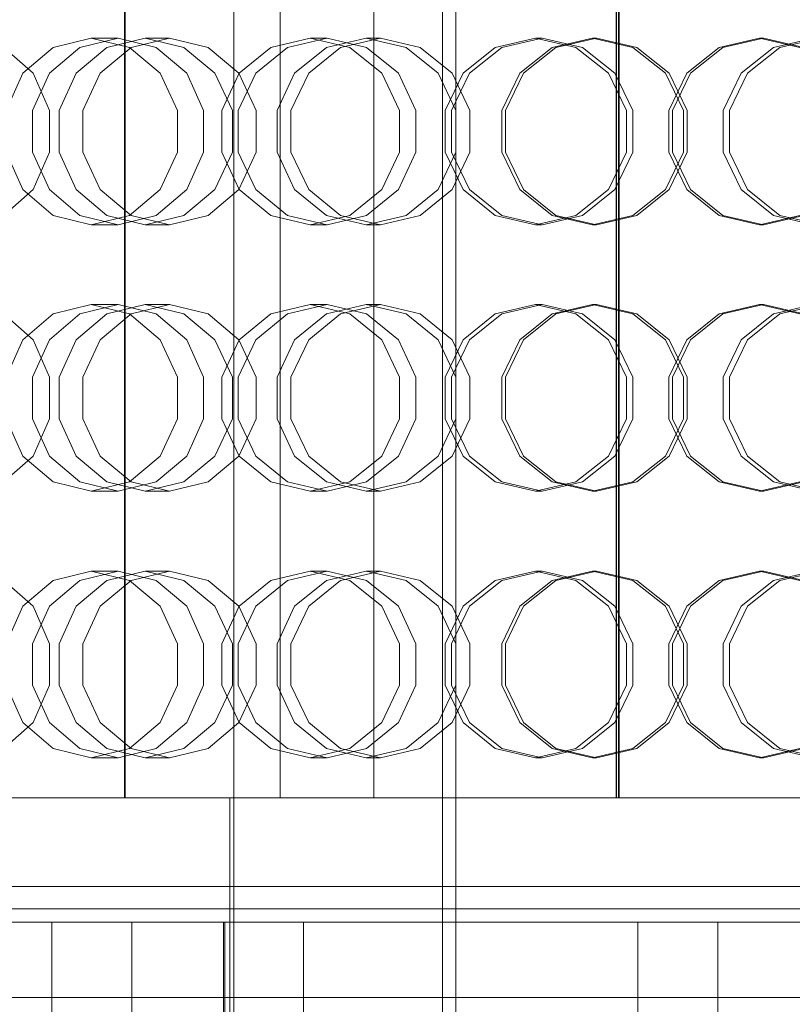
# Model space of a CAD drawing. Header units: millimetres. Extents: x -2233 to 61924, y -68080 to 6847.
# Tile 610 of 656: x 25102 to 25276, y -18206 to -17985. Entities that reach past the tile are written whole.
import ezdxf

# ---------------------------------------------------------------- set-up
doc = ezdxf.new("R2010")
doc.units = ezdxf.units.MM
for name, color, linetype, lineweight in [('superior_briquetadora', 7, 'Continuous', 0), ('superior_C02-briq', 7, 'Continuous', 0), ('superior_C05', 7, 'Continuous', 0)]:
    doc.layers.add(name, color=color, linetype=linetype, lineweight=lineweight)

msp = doc.modelspace()

# ---------------------------------------------------------------- linework, layer by layer
at = {"layer": 'superior_briquetadora'}
for p, q in [((25197.067, -17655), (25197.067, -18305)), ((25200.067, -17655), (25200.067, -18305)), ((25125.468, -18160), (25125.468, -17800)), ((25125.568, -17800), (25125.568, -18160)), ((25160.489, -18160), (25160.489, -17800)), ((25181.587, -18160), (25181.587, -17800)), ((25236.134, -17800), (25236.134, -18160)), ((25236.229, -17800), (25236.229, -18160)), ((25236.703, -18160), (25236.703, -17800)), ((25236.798, -17800), (25236.798, -18160)), ((25098.292, -17991.08), (25104.897, -17996.907)), ((25102.58, -17996.906), (25109.378, -17991.08)), ((25115.408, -17991.08), (25108.528, -17996.907)), ((25109.378, -17991.08), (25117.922, -17989)), ((25121.434, -17991.08), (25114.551, -17996.906)), ((25123.986, -17989), (25115.408, -17991.08)), ((25123.986, -17989), (25117.922, -17989)), ((25117.922, -17989), (25126.538, -17991.08)), ((25119.952, -17996.907), (25126.909, -17991.08)), ((25130.077, -17989), (25121.434, -17991.08)), ((25132.565, -17991.08), (25123.986, -17989)), ((25126.538, -17991.08), (25133.497, -17996.906)), ((25126.909, -17991.08), (25135.583, -17989)), ((25135.583, -17989), (25130.077, -17989)), ((25138.785, -17991.08), (25130.077, -17989)), ((25139.445, -17996.907), (25132.565, -17991.08)), ((25135.583, -17989), (25144.258, -17991.08)), ((25145.813, -17996.906), (25138.785, -17991.08)), ((25144.258, -17991.08), (25151.215, -17996.907)), ((25151.283, -17996.906), (25158.374, -17991.08)), ((25162.153, -17991.08), (25155.011, -17996.907)), ((25158.374, -17991.08), (25167.259, -17989)), ((25171.059, -17989), (25162.153, -17991.08)), ((25170.902, -17991.08), (25163.756, -17996.906)), ((25166.917, -17996.907), (25174.106, -17991.08)), ((25171.059, -17989), (25167.259, -17989)), ((25167.259, -17989), (25176.188, -17991.08)), ((25179.848, -17989), (25170.902, -17991.08)), ((25179.965, -17991.08), (25171.059, -17989)), ((25174.106, -17991.08), (25183.07, -17989)), ((25176.188, -17991.08), (25183.38, -17996.906)), ((25183.07, -17989), (25179.848, -17989)), ((25188.832, -17991.08), (25179.848, -17989)), ((25187.107, -17996.907), (25179.965, -17991.08)), ((25183.07, -17989), (25192.035, -17991.08)), ((25196.063, -17996.906), (25188.832, -17991.08)), ((25192.035, -17991.08), (25199.224, -17996.907)), ((25201.677, -17996.906), (25208.939, -17991.08)), ((25210.402, -17991.08), (25203.12, -17996.907)), ((25208.939, -17991.08), (25218.012, -17989)), ((25219.483, -17989), (25210.402, -17991.08)), ((25221.724, -17991.08), (25214.439, -17996.906)), ((25215.305, -17996.907), (25222.603, -17991.08)), ((25219.483, -17989), (25218.012, -17989)), ((25218.012, -17989), (25227.103, -17991.08)), ((25228.564, -17991.08), (25219.483, -17989)), ((25230.821, -17989), (25221.724, -17991.08)), ((25222.603, -17991.08), (25231.704, -17989)), ((25227.103, -17991.08), (25234.404, -17996.906)), ((25235.847, -17996.907), (25228.564, -17991.08)), ((25231.704, -17989), (25230.821, -17989)), ((25239.927, -17991.08), (25230.821, -17989)), ((25231.704, -17989), (25240.804, -17991.08)), ((25247.236, -17996.906), (25239.927, -17991.08)), ((25240.804, -17991.08), (25248.103, -17996.907)), ((25259.33, -17991.08), (25252.032, -17996.907)), ((25252.899, -17996.906), (25260.208, -17991.08)), ((25268.431, -17989), (25259.33, -17991.08)), ((25260.208, -17991.08), (25269.314, -17989)), ((25264.288, -17996.907), (25271.571, -17991.08)), ((25273.032, -17991.08), (25265.731, -17996.906)), ((25268.431, -17989), (25269.314, -17989)), ((25277.532, -17991.08), (25268.431, -17989)), ((25269.314, -17989), (25278.411, -17991.08)), ((25271.571, -17991.08), (25280.652, -17989)), ((25282.123, -17989), (25273.032, -17991.08)), ((25098.826, -18005.326), (25102.58, -17996.906)), ((25108.528, -17996.907), (25104.71, -18005.327)), ((25104.897, -17996.907), (25108.563, -18005.327)), ((25114.551, -17996.906), (25110.749, -18005.326)), ((25116.091, -18005.327), (25119.952, -17996.907)), ((25133.497, -17996.906), (25137.379, -18005.326)), ((25143.263, -18005.327), (25139.445, -17996.907)), ((25149.732, -18005.326), (25145.813, -17996.906)), ((25147.36, -18005.326), (25151.283, -17996.906)), ((25155.011, -17996.907), (25151.047, -18005.327)), ((25151.215, -17996.907), (25155.075, -18005.327)), ((25163.756, -17996.906), (25159.801, -18005.326)), ((25162.928, -18005.327), (25166.917, -17996.907)), ((25183.38, -17996.906), (25187.384, -18005.326)), ((25191.071, -18005.327), (25187.107, -17996.907)), ((25200.086, -18005.326), (25196.063, -17996.906)), ((25197.651, -18005.326), (25201.677, -17996.906)), ((25203.12, -17996.907), (25199.078, -18005.327)), ((25199.224, -17996.907), (25203.213, -18005.327)), ((25214.439, -17996.906), (25210.398, -18005.326)), ((25211.255, -18005.327), (25215.305, -17996.907)), ((25234.404, -17996.906), (25238.461, -18005.326)), ((25239.888, -18005.327), (25235.847, -17996.907)), ((25251.296, -18005.326), (25247.236, -17996.906)), ((25252.032, -17996.907), (25247.982, -18005.327)), ((25248.103, -17996.907), (25252.153, -18005.327)), ((25248.839, -18005.326), (25252.899, -17996.906)), ((25260.247, -18005.327), (25264.288, -17996.907)), ((25265.731, -17996.906), (25261.674, -18005.326)), ((25104.71, -18005.327), (25104.71, -18014.673)), ((25108.563, -18005.327), (25108.563, -18014.673)), ((25110.749, -18005.326), (25110.749, -18014.674)), ((25116.091, -18014.673), (25116.091, -18005.327)), ((25137.379, -18005.326), (25137.379, -18014.674)), ((25143.263, -18014.673), (25143.263, -18005.327)), ((25147.36, -18014.674), (25147.36, -18005.326)), ((25149.732, -18014.674), (25149.732, -18005.326)), ((25151.047, -18005.327), (25151.047, -18014.673)), ((25155.075, -18005.327), (25155.075, -18014.673)), ((25159.801, -18005.326), (25159.801, -18014.674)), ((25162.928, -18014.673), (25162.928, -18005.327)), ((25187.384, -18005.326), (25187.384, -18014.674)), ((25191.071, -18014.673), (25191.071, -18005.327)), ((25197.651, -18014.674), (25197.651, -18005.326)), ((25199.078, -18005.327), (25199.078, -18014.673)), ((25200.086, -18014.674), (25200.086, -18005.326)), ((25203.213, -18005.327), (25203.213, -18014.673)), ((25210.398, -18005.326), (25210.398, -18014.674)), ((25211.255, -18014.673), (25211.255, -18005.327)), ((25238.461, -18005.326), (25238.461, -18014.674)), ((25239.888, -18014.673), (25239.888, -18005.327)), ((25247.982, -18005.327), (25247.982, -18014.673)), ((25248.839, -18014.674), (25248.839, -18005.326)), ((25251.296, -18014.674), (25251.296, -18005.326)), ((25252.153, -18005.327), (25252.153, -18014.673)), ((25260.247, -18014.673), (25260.247, -18005.327)), ((25261.674, -18005.326), (25261.674, -18014.674)), ((25102.58, -18023.094), (25098.826, -18014.674)), ((25104.71, -18014.673), (25108.528, -18023.093)), ((25108.563, -18014.673), (25104.897, -18023.093)), ((25110.749, -18014.674), (25114.551, -18023.094)), ((25119.952, -18023.093), (25116.091, -18014.673)), ((25137.379, -18014.674), (25133.497, -18023.094)), ((25139.445, -18023.093), (25143.263, -18014.673)), ((25145.813, -18023.094), (25149.732, -18014.674)), ((25151.283, -18023.094), (25147.36, -18014.674)), ((25151.047, -18014.673), (25155.011, -18023.093)), ((25155.075, -18014.673), (25151.215, -18023.093)), ((25159.801, -18014.674), (25163.756, -18023.094)), ((25166.917, -18023.093), (25162.928, -18014.673)), ((25187.384, -18014.674), (25183.38, -18023.094)), ((25187.107, -18023.093), (25191.071, -18014.673)), ((25196.063, -18023.094), (25200.086, -18014.674)), ((25201.677, -18023.094), (25197.651, -18014.674)), ((25199.078, -18014.673), (25203.12, -18023.093)), ((25203.213, -18014.673), (25199.224, -18023.093)), ((25210.398, -18014.674), (25214.439, -18023.094)), ((25215.305, -18023.093), (25211.255, -18014.673)), ((25238.461, -18014.674), (25234.404, -18023.094)), ((25235.847, -18023.093), (25239.888, -18014.673)), ((25247.236, -18023.094), (25251.296, -18014.674)), ((25247.982, -18014.673), (25252.032, -18023.093)), ((25252.153, -18014.673), (25248.103, -18023.093)), ((25252.899, -18023.094), (25248.839, -18014.674)), ((25264.288, -18023.093), (25260.247, -18014.673)), ((25261.674, -18014.674), (25265.731, -18023.094)), ((25104.897, -18023.093), (25098.292, -18028.92)), ((25109.378, -18028.92), (25102.58, -18023.094)), ((25108.528, -18023.093), (25115.408, -18028.92)), ((25114.551, -18023.094), (25121.434, -18028.92)), ((25126.909, -18028.92), (25119.952, -18023.093)), ((25133.497, -18023.094), (25126.538, -18028.92)), ((25132.565, -18028.92), (25139.445, -18023.093)), ((25138.785, -18028.92), (25145.813, -18023.094)), ((25151.215, -18023.093), (25144.258, -18028.92)), ((25158.374, -18028.92), (25151.283, -18023.094)), ((25155.011, -18023.093), (25162.153, -18028.92)), ((25163.756, -18023.094), (25170.902, -18028.92)), ((25174.106, -18028.92), (25166.917, -18023.093)), ((25183.38, -18023.094), (25176.188, -18028.92)), ((25179.965, -18028.92), (25187.107, -18023.093)), ((25188.832, -18028.92), (25196.063, -18023.094)), ((25199.224, -18023.093), (25192.035, -18028.92)), ((25208.939, -18028.92), (25201.677, -18023.094)), ((25203.12, -18023.093), (25210.402, -18028.92)), ((25214.439, -18023.094), (25221.725, -18028.92)), ((25222.603, -18028.92), (25215.305, -18023.093)), ((25234.404, -18023.094), (25227.103, -18028.92)), ((25228.564, -18028.92), (25235.847, -18023.093)), ((25239.927, -18028.92), (25247.236, -18023.094)), ((25248.103, -18023.093), (25240.804, -18028.92)), ((25252.032, -18023.093), (25259.33, -18028.92)), ((25260.208, -18028.92), (25252.899, -18023.094)), ((25271.571, -18028.92), (25264.288, -18023.093)), ((25265.731, -18023.094), (25273.032, -18028.92)), ((25117.922, -18031), (25109.378, -18028.92)), ((25115.408, -18028.92), (25123.986, -18031)), ((25126.538, -18028.92), (25117.922, -18031)), ((25123.986, -18031), (25117.922, -18031)), ((25121.434, -18028.92), (25130.077, -18031)), ((25123.986, -18031), (25132.565, -18028.92)), ((25135.583, -18031), (25126.909, -18028.92)), ((25130.077, -18031), (25138.785, -18028.92)), ((25135.583, -18031), (25130.077, -18031)), ((25144.258, -18028.92), (25135.583, -18031)), ((25167.259, -18031), (25158.374, -18028.92)), ((25162.153, -18028.92), (25171.059, -18031)), ((25176.188, -18028.92), (25167.259, -18031)), ((25171.059, -18031), (25167.259, -18031)), ((25170.902, -18028.92), (25179.848, -18031)), ((25171.059, -18031), (25179.965, -18028.92)), ((25183.07, -18031), (25174.106, -18028.92)), ((25179.848, -18031), (25188.832, -18028.92)), ((25183.07, -18031), (25179.848, -18031)), ((25192.035, -18028.92), (25183.07, -18031)), ((25218.012, -18031), (25208.939, -18028.92)), ((25210.402, -18028.92), (25219.483, -18031)), ((25227.103, -18028.92), (25218.012, -18031)), ((25219.483, -18031), (25218.012, -18031)), ((25219.483, -18031), (25228.564, -18028.92)), ((25221.725, -18028.92), (25230.821, -18031)), ((25231.704, -18031), (25222.603, -18028.92)), ((25230.821, -18031), (25239.927, -18028.92)), ((25231.704, -18031), (25230.821, -18031)), ((25240.804, -18028.92), (25231.704, -18031)), ((25259.33, -18028.92), (25268.431, -18031)), ((25269.314, -18031), (25260.208, -18028.92)), ((25268.431, -18031), (25277.532, -18028.92)), ((25268.431, -18031), (25269.314, -18031)), ((25278.41, -18028.92), (25269.314, -18031)), ((25280.652, -18031), (25271.571, -18028.92)), ((25273.032, -18028.92), (25282.123, -18031)), ((25109.378, -18051.08), (25117.922, -18049)), ((25123.986, -18049), (25115.408, -18051.08)), ((25123.986, -18049), (25117.922, -18049)), ((25117.922, -18049), (25126.538, -18051.08)), ((25130.077, -18049), (25121.434, -18051.08)), ((25132.565, -18051.08), (25123.986, -18049)), ((25126.909, -18051.08), (25135.583, -18049)), ((25135.583, -18049), (25130.077, -18049)), ((25138.785, -18051.08), (25130.077, -18049)), ((25135.583, -18049), (25144.258, -18051.08)), ((25158.374, -18051.08), (25167.259, -18049)), ((25171.059, -18049), (25162.153, -18051.08)), ((25171.059, -18049), (25167.259, -18049)), ((25167.259, -18049), (25176.188, -18051.08)), ((25179.848, -18049), (25170.902, -18051.08)), ((25179.965, -18051.08), (25171.059, -18049)), ((25174.106, -18051.08), (25183.07, -18049)), ((25183.07, -18049), (25179.848, -18049)), ((25188.832, -18051.08), (25179.848, -18049)), ((25183.07, -18049), (25192.035, -18051.08)), ((25208.939, -18051.08), (25218.012, -18049)), ((25219.483, -18049), (25210.402, -18051.08)), ((25219.483, -18049), (25218.012, -18049)), ((25218.012, -18049), (25227.103, -18051.08)), ((25228.564, -18051.08), (25219.483, -18049)), ((25230.821, -18049), (25221.724, -18051.08)), ((25222.603, -18051.08), (25231.704, -18049)), ((25231.704, -18049), (25230.821, -18049)), ((25239.927, -18051.08), (25230.821, -18049)), ((25231.704, -18049), (25240.804, -18051.08)), ((25268.431, -18049), (25259.33, -18051.08)), ((25260.208, -18051.08), (25269.314, -18049)), ((25268.431, -18049), (25269.314, -18049)), ((25277.532, -18051.08), (25268.431, -18049)), ((25269.314, -18049), (25278.411, -18051.08)), ((25271.571, -18051.08), (25280.652, -18049)), ((25282.123, -18049), (25273.032, -18051.08)), ((25098.292, -18051.08), (25104.897, -18056.907)), ((25102.58, -18056.906), (25109.378, -18051.08)), ((25115.408, -18051.08), (25108.528, -18056.907)), ((25121.434, -18051.08), (25114.551, -18056.906)), ((25119.952, -18056.907), (25126.909, -18051.08)), ((25126.538, -18051.08), (25133.497, -18056.906)), ((25139.445, -18056.907), (25132.565, -18051.08)), ((25145.813, -18056.906), (25138.785, -18051.08)), ((25144.258, -18051.08), (25151.215, -18056.907)), ((25151.283, -18056.906), (25158.374, -18051.08)), ((25162.153, -18051.08), (25155.011, -18056.907)), ((25170.902, -18051.08), (25163.756, -18056.906)), ((25166.917, -18056.907), (25174.106, -18051.08)), ((25176.188, -18051.08), (25183.38, -18056.906)), ((25187.107, -18056.907), (25179.965, -18051.08)), ((25196.063, -18056.906), (25188.832, -18051.08)), ((25192.035, -18051.08), (25199.224, -18056.907)), ((25201.677, -18056.906), (25208.939, -18051.08)), ((25210.402, -18051.08), (25203.12, -18056.907)), ((25221.724, -18051.08), (25214.439, -18056.906)), ((25215.305, -18056.907), (25222.603, -18051.08)), ((25227.103, -18051.08), (25234.404, -18056.906)), ((25235.847, -18056.907), (25228.564, -18051.08)), ((25247.236, -18056.906), (25239.927, -18051.08)), ((25240.804, -18051.08), (25248.103, -18056.907)), ((25259.33, -18051.08), (25252.032, -18056.907)), ((25252.899, -18056.906), (25260.208, -18051.08)), ((25264.288, -18056.907), (25271.571, -18051.08)), ((25273.032, -18051.08), (25265.731, -18056.906)), ((25098.826, -18065.326), (25102.58, -18056.906)), ((25108.528, -18056.907), (25104.71, -18065.327)), ((25104.897, -18056.907), (25108.563, -18065.327)), ((25114.551, -18056.906), (25110.749, -18065.326)), ((25116.091, -18065.327), (25119.952, -18056.907)), ((25133.497, -18056.906), (25137.379, -18065.326)), ((25143.263, -18065.327), (25139.445, -18056.907)), ((25149.732, -18065.326), (25145.813, -18056.906)), ((25147.36, -18065.326), (25151.283, -18056.906)), ((25155.011, -18056.907), (25151.047, -18065.327)), ((25151.215, -18056.907), (25155.075, -18065.327)), ((25163.756, -18056.906), (25159.801, -18065.326)), ((25162.928, -18065.327), (25166.917, -18056.907)), ((25183.38, -18056.906), (25187.384, -18065.326)), ((25191.071, -18065.327), (25187.107, -18056.907)), ((25200.086, -18065.326), (25196.063, -18056.906)), ((25197.651, -18065.326), (25201.677, -18056.906)), ((25203.12, -18056.907), (25199.078, -18065.327)), ((25199.224, -18056.907), (25203.213, -18065.327)), ((25214.439, -18056.906), (25210.398, -18065.326)), ((25211.255, -18065.327), (25215.305, -18056.907)), ((25234.404, -18056.906), (25238.461, -18065.326)), ((25239.888, -18065.327), (25235.847, -18056.907)), ((25251.296, -18065.326), (25247.236, -18056.906)), ((25252.032, -18056.907), (25247.982, -18065.327)), ((25248.103, -18056.907), (25252.153, -18065.327)), ((25248.839, -18065.326), (25252.899, -18056.906)), ((25260.247, -18065.327), (25264.288, -18056.907)), ((25265.731, -18056.906), (25261.674, -18065.326)), ((25104.71, -18065.327), (25104.71, -18074.673)), ((25108.563, -18065.327), (25108.563, -18074.673)), ((25110.749, -18065.326), (25110.749, -18074.674)), ((25116.091, -18074.673), (25116.091, -18065.327)), ((25137.379, -18065.326), (25137.379, -18074.674)), ((25143.263, -18074.673), (25143.263, -18065.327)), ((25147.36, -18074.674), (25147.36, -18065.326)), ((25149.732, -18074.674), (25149.732, -18065.326)), ((25151.047, -18065.327), (25151.047, -18074.673)), ((25155.075, -18065.327), (25155.075, -18074.673)), ((25159.801, -18065.326), (25159.801, -18074.674)), ((25162.928, -18074.673), (25162.928, -18065.327)), ((25187.384, -18065.326), (25187.384, -18074.674)), ((25191.071, -18074.673), (25191.071, -18065.327)), ((25197.651, -18074.674), (25197.651, -18065.326)), ((25199.078, -18065.327), (25199.078, -18074.673)), ((25200.086, -18074.674), (25200.086, -18065.326)), ((25203.213, -18065.327), (25203.213, -18074.673)), ((25210.398, -18065.326), (25210.398, -18074.674)), ((25211.255, -18074.673), (25211.255, -18065.327)), ((25238.461, -18065.326), (25238.461, -18074.674)), ((25239.888, -18074.673), (25239.888, -18065.327)), ((25247.982, -18065.327), (25247.982, -18074.673)), ((25248.839, -18074.674), (25248.839, -18065.326)), ((25251.296, -18074.674), (25251.296, -18065.326)), ((25252.153, -18065.327), (25252.153, -18074.673)), ((25260.247, -18074.673), (25260.247, -18065.327)), ((25261.674, -18065.326), (25261.674, -18074.674)), ((25102.58, -18083.094), (25098.826, -18074.674)), ((25104.71, -18074.673), (25108.528, -18083.093)), ((25108.563, -18074.673), (25104.897, -18083.093)), ((25110.749, -18074.674), (25114.551, -18083.094)), ((25119.952, -18083.093), (25116.091, -18074.673)), ((25137.379, -18074.674), (25133.497, -18083.094)), ((25139.445, -18083.093), (25143.263, -18074.673)), ((25145.813, -18083.094), (25149.732, -18074.674)), ((25151.283, -18083.094), (25147.36, -18074.674)), ((25151.047, -18074.673), (25155.011, -18083.093)), ((25155.075, -18074.673), (25151.215, -18083.093)), ((25159.801, -18074.674), (25163.756, -18083.094)), ((25166.917, -18083.093), (25162.928, -18074.673)), ((25187.384, -18074.674), (25183.38, -18083.094)), ((25187.107, -18083.093), (25191.071, -18074.673)), ((25196.063, -18083.094), (25200.086, -18074.674)), ((25201.677, -18083.094), (25197.651, -18074.674)), ((25199.078, -18074.673), (25203.12, -18083.093)), ((25203.213, -18074.673), (25199.224, -18083.093)), ((25210.398, -18074.674), (25214.439, -18083.094)), ((25215.305, -18083.093), (25211.255, -18074.673)), ((25238.461, -18074.674), (25234.404, -18083.094)), ((25235.847, -18083.093), (25239.888, -18074.673)), ((25247.236, -18083.094), (25251.296, -18074.674)), ((25247.982, -18074.673), (25252.032, -18083.093)), ((25252.153, -18074.673), (25248.103, -18083.093)), ((25252.899, -18083.094), (25248.839, -18074.674)), ((25264.288, -18083.093), (25260.247, -18074.673)), ((25261.674, -18074.674), (25265.731, -18083.094)), ((25104.897, -18083.093), (25098.292, -18088.92)), ((25109.378, -18088.92), (25102.58, -18083.094)), ((25108.528, -18083.093), (25115.408, -18088.92)), ((25114.551, -18083.094), (25121.434, -18088.92)), ((25126.909, -18088.92), (25119.952, -18083.093)), ((25133.497, -18083.094), (25126.538, -18088.92)), ((25132.565, -18088.92), (25139.445, -18083.093)), ((25138.785, -18088.92), (25145.813, -18083.094)), ((25151.215, -18083.093), (25144.258, -18088.92)), ((25158.374, -18088.92), (25151.283, -18083.094)), ((25155.011, -18083.093), (25162.153, -18088.92)), ((25163.756, -18083.094), (25170.902, -18088.92)), ((25174.106, -18088.92), (25166.917, -18083.093)), ((25183.38, -18083.094), (25176.188, -18088.92)), ((25179.965, -18088.92), (25187.107, -18083.093)), ((25188.832, -18088.92), (25196.063, -18083.094)), ((25199.224, -18083.093), (25192.035, -18088.92)), ((25208.939, -18088.92), (25201.677, -18083.094)), ((25203.12, -18083.093), (25210.402, -18088.92)), ((25214.439, -18083.094), (25221.725, -18088.92)), ((25222.603, -18088.92), (25215.305, -18083.093)), ((25234.404, -18083.094), (25227.103, -18088.92)), ((25228.564, -18088.92), (25235.847, -18083.093)), ((25239.927, -18088.92), (25247.236, -18083.094)), ((25248.103, -18083.093), (25240.804, -18088.92)), ((25252.032, -18083.093), (25259.33, -18088.92)), ((25260.208, -18088.92), (25252.899, -18083.094)), ((25271.571, -18088.92), (25264.288, -18083.093)), ((25265.731, -18083.094), (25273.032, -18088.92)), ((25117.922, -18091), (25109.378, -18088.92)), ((25115.408, -18088.92), (25123.986, -18091)), ((25126.538, -18088.92), (25117.922, -18091)), ((25121.434, -18088.92), (25130.077, -18091)), ((25123.986, -18091), (25132.565, -18088.92)), ((25135.583, -18091), (25126.909, -18088.92)), ((25130.077, -18091), (25138.785, -18088.92)), ((25144.258, -18088.92), (25135.583, -18091)), ((25167.259, -18091), (25158.374, -18088.92)), ((25162.153, -18088.92), (25171.059, -18091)), ((25176.188, -18088.92), (25167.259, -18091)), ((25170.902, -18088.92), (25179.848, -18091)), ((25171.059, -18091), (25179.965, -18088.92)), ((25183.07, -18091), (25174.106, -18088.92)), ((25179.848, -18091), (25188.832, -18088.92)), ((25192.035, -18088.92), (25183.07, -18091)), ((25218.012, -18091), (25208.939, -18088.92)), ((25210.402, -18088.92), (25219.483, -18091)), ((25227.103, -18088.92), (25218.012, -18091)), ((25219.483, -18091), (25228.564, -18088.92)), ((25221.725, -18088.92), (25230.821, -18091)), ((25231.704, -18091), (25222.603, -18088.92)), ((25230.821, -18091), (25239.927, -18088.92)), ((25240.804, -18088.92), (25231.704, -18091)), ((25259.33, -18088.92), (25268.431, -18091)), ((25269.314, -18091), (25260.208, -18088.92)), ((25268.431, -18091), (25277.532, -18088.92)), ((25278.41, -18088.92), (25269.314, -18091)), ((25280.652, -18091), (25271.571, -18088.92)), ((25273.032, -18088.92), (25282.123, -18091)), ((25123.986, -18091), (25117.922, -18091)), ((25135.583, -18091), (25130.077, -18091)), ((25171.059, -18091), (25167.259, -18091)), ((25183.07, -18091), (25179.848, -18091)), ((25219.483, -18091), (25218.012, -18091)), ((25231.704, -18091), (25230.821, -18091)), ((25268.431, -18091), (25269.314, -18091)), ((25109.378, -18111.08), (25117.922, -18109)), ((25123.986, -18109), (25115.408, -18111.08)), ((25123.986, -18109), (25117.922, -18109)), ((25117.922, -18109), (25126.538, -18111.08)), ((25130.077, -18109), (25121.434, -18111.08)), ((25132.565, -18111.08), (25123.986, -18109)), ((25126.909, -18111.08), (25135.583, -18109)), ((25135.583, -18109), (25130.077, -18109)), ((25138.785, -18111.08), (25130.077, -18109)), ((25135.583, -18109), (25144.258, -18111.08)), ((25158.374, -18111.08), (25167.259, -18109)), ((25171.059, -18109), (25162.153, -18111.08)), ((25171.059, -18109), (25167.259, -18109)), ((25167.259, -18109), (25176.188, -18111.08)), ((25179.848, -18109), (25170.902, -18111.08)), ((25179.965, -18111.08), (25171.059, -18109)), ((25174.106, -18111.08), (25183.07, -18109)), ((25183.07, -18109), (25179.848, -18109)), ((25188.832, -18111.08), (25179.848, -18109)), ((25183.07, -18109), (25192.035, -18111.08)), ((25208.939, -18111.08), (25218.012, -18109)), ((25219.483, -18109), (25210.402, -18111.08)), ((25219.483, -18109), (25218.012, -18109)), ((25218.012, -18109), (25227.103, -18111.08)), ((25228.564, -18111.08), (25219.483, -18109)), ((25230.821, -18109), (25221.724, -18111.08)), ((25222.603, -18111.08), (25231.704, -18109)), ((25231.704, -18109), (25230.821, -18109)), ((25239.927, -18111.08), (25230.821, -18109)), ((25231.704, -18109), (25240.804, -18111.08)), ((25268.431, -18109), (25259.33, -18111.08)), ((25260.208, -18111.08), (25269.314, -18109)), ((25268.431, -18109), (25269.314, -18109)), ((25277.532, -18111.08), (25268.431, -18109)), ((25269.314, -18109), (25278.411, -18111.08)), ((25271.571, -18111.08), (25280.652, -18109)), ((25282.123, -18109), (25273.032, -18111.08)), ((25098.292, -18111.08), (25104.897, -18116.907)), ((25102.58, -18116.906), (25109.378, -18111.08)), ((25115.408, -18111.08), (25108.528, -18116.907)), ((25121.434, -18111.08), (25114.551, -18116.906)), ((25119.952, -18116.907), (25126.909, -18111.08)), ((25126.538, -18111.08), (25133.497, -18116.906)), ((25139.445, -18116.907), (25132.565, -18111.08)), ((25145.813, -18116.906), (25138.785, -18111.08)), ((25144.258, -18111.08), (25151.215, -18116.907)), ((25151.283, -18116.906), (25158.374, -18111.08)), ((25162.153, -18111.08), (25155.011, -18116.907)), ((25170.902, -18111.08), (25163.756, -18116.906)), ((25166.917, -18116.907), (25174.106, -18111.08)), ((25176.188, -18111.08), (25183.38, -18116.906)), ((25187.107, -18116.907), (25179.965, -18111.08)), ((25196.063, -18116.906), (25188.832, -18111.08)), ((25192.035, -18111.08), (25199.224, -18116.907)), ((25201.677, -18116.906), (25208.939, -18111.08)), ((25210.402, -18111.08), (25203.12, -18116.907)), ((25221.724, -18111.08), (25214.439, -18116.906)), ((25215.305, -18116.907), (25222.603, -18111.08)), ((25227.103, -18111.08), (25234.404, -18116.906)), ((25235.847, -18116.907), (25228.564, -18111.08)), ((25247.236, -18116.906), (25239.927, -18111.08)), ((25240.804, -18111.08), (25248.103, -18116.907)), ((25259.33, -18111.08), (25252.032, -18116.907)), ((25252.899, -18116.906), (25260.208, -18111.08)), ((25264.288, -18116.907), (25271.571, -18111.08)), ((25273.032, -18111.08), (25265.731, -18116.906)), ((25098.826, -18125.326), (25102.58, -18116.906)), ((25108.528, -18116.907), (25104.71, -18125.327)), ((25104.897, -18116.907), (25108.563, -18125.327)), ((25114.551, -18116.906), (25110.749, -18125.326)), ((25116.091, -18125.327), (25119.952, -18116.907)), ((25133.497, -18116.906), (25137.379, -18125.326)), ((25143.263, -18125.327), (25139.445, -18116.907)), ((25149.732, -18125.326), (25145.813, -18116.906)), ((25147.36, -18125.326), (25151.283, -18116.906)), ((25155.011, -18116.907), (25151.047, -18125.327)), ((25151.215, -18116.907), (25155.075, -18125.327)), ((25163.756, -18116.906), (25159.801, -18125.326)), ((25162.928, -18125.327), (25166.917, -18116.907)), ((25183.38, -18116.906), (25187.384, -18125.326)), ((25191.071, -18125.327), (25187.107, -18116.907)), ((25200.086, -18125.326), (25196.063, -18116.906)), ((25197.651, -18125.326), (25201.677, -18116.906)), ((25203.12, -18116.907), (25199.078, -18125.327)), ((25199.224, -18116.907), (25203.213, -18125.327)), ((25214.439, -18116.906), (25210.398, -18125.326)), ((25211.255, -18125.327), (25215.305, -18116.907)), ((25234.404, -18116.906), (25238.461, -18125.326)), ((25239.888, -18125.327), (25235.847, -18116.907)), ((25251.296, -18125.326), (25247.236, -18116.906)), ((25252.032, -18116.907), (25247.982, -18125.327)), ((25248.103, -18116.907), (25252.153, -18125.327)), ((25248.839, -18125.326), (25252.899, -18116.906)), ((25260.247, -18125.327), (25264.288, -18116.907)), ((25265.731, -18116.906), (25261.674, -18125.326)), ((25104.71, -18125.327), (25104.71, -18134.673)), ((25108.563, -18125.327), (25108.563, -18134.673)), ((25110.749, -18125.326), (25110.749, -18134.674)), ((25116.091, -18134.673), (25116.091, -18125.327)), ((25137.379, -18125.326), (25137.379, -18134.674)), ((25143.263, -18134.673), (25143.263, -18125.327)), ((25147.36, -18134.674), (25147.36, -18125.326)), ((25149.732, -18134.674), (25149.732, -18125.326)), ((25151.047, -18125.327), (25151.047, -18134.673)), ((25155.075, -18125.327), (25155.075, -18134.673)), ((25159.801, -18125.326), (25159.801, -18134.674)), ((25162.928, -18134.673), (25162.928, -18125.327)), ((25187.384, -18125.326), (25187.384, -18134.674)), ((25191.071, -18134.673), (25191.071, -18125.327)), ((25197.651, -18134.674), (25197.651, -18125.326)), ((25199.078, -18125.327), (25199.078, -18134.673)), ((25200.086, -18134.674), (25200.086, -18125.326)), ((25203.213, -18125.327), (25203.213, -18134.673)), ((25210.398, -18125.326), (25210.398, -18134.674)), ((25211.255, -18134.673), (25211.255, -18125.327)), ((25238.461, -18125.326), (25238.461, -18134.674)), ((25239.888, -18134.673), (25239.888, -18125.327)), ((25247.982, -18125.327), (25247.982, -18134.673)), ((25248.839, -18134.674), (25248.839, -18125.326)), ((25251.296, -18134.674), (25251.296, -18125.326)), ((25252.153, -18125.327), (25252.153, -18134.673)), ((25260.247, -18134.673), (25260.247, -18125.327)), ((25261.674, -18125.326), (25261.674, -18134.674)), ((25102.58, -18143.094), (25098.826, -18134.674)), ((25104.71, -18134.673), (25108.528, -18143.093)), ((25108.563, -18134.673), (25104.897, -18143.093)), ((25110.749, -18134.674), (25114.551, -18143.094)), ((25119.952, -18143.093), (25116.091, -18134.673)), ((25137.379, -18134.674), (25133.497, -18143.094)), ((25139.445, -18143.093), (25143.263, -18134.673)), ((25145.813, -18143.094), (25149.732, -18134.674)), ((25151.283, -18143.094), (25147.36, -18134.674)), ((25151.047, -18134.673), (25155.011, -18143.093)), ((25155.075, -18134.673), (25151.215, -18143.093)), ((25159.801, -18134.674), (25163.756, -18143.094)), ((25166.917, -18143.093), (25162.928, -18134.673)), ((25187.384, -18134.674), (25183.38, -18143.094)), ((25187.107, -18143.093), (25191.071, -18134.673)), ((25196.063, -18143.094), (25200.086, -18134.674)), ((25201.677, -18143.094), (25197.651, -18134.674)), ((25199.078, -18134.673), (25203.12, -18143.093)), ((25203.213, -18134.673), (25199.224, -18143.093)), ((25210.398, -18134.674), (25214.439, -18143.094)), ((25215.305, -18143.093), (25211.255, -18134.673)), ((25238.461, -18134.674), (25234.404, -18143.094)), ((25235.847, -18143.093), (25239.888, -18134.673)), ((25247.236, -18143.094), (25251.296, -18134.674)), ((25247.982, -18134.673), (25252.032, -18143.093)), ((25252.153, -18134.673), (25248.103, -18143.093)), ((25252.899, -18143.094), (25248.839, -18134.674)), ((25264.288, -18143.093), (25260.247, -18134.673)), ((25261.674, -18134.674), (25265.731, -18143.094)), ((25104.897, -18143.093), (25098.292, -18148.92)), ((25109.378, -18148.92), (25102.58, -18143.094)), ((25108.528, -18143.093), (25115.408, -18148.92)), ((25114.551, -18143.094), (25121.434, -18148.92)), ((25126.909, -18148.92), (25119.952, -18143.093)), ((25133.497, -18143.094), (25126.538, -18148.92)), ((25132.565, -18148.92), (25139.445, -18143.093)), ((25138.785, -18148.92), (25145.813, -18143.094)), ((25151.215, -18143.093), (25144.258, -18148.92)), ((25158.374, -18148.92), (25151.283, -18143.094)), ((25155.011, -18143.093), (25162.153, -18148.92)), ((25163.756, -18143.094), (25170.902, -18148.92)), ((25174.106, -18148.92), (25166.917, -18143.093)), ((25183.38, -18143.094), (25176.188, -18148.92)), ((25179.965, -18148.92), (25187.107, -18143.093)), ((25188.832, -18148.92), (25196.063, -18143.094)), ((25199.224, -18143.093), (25192.035, -18148.92)), ((25208.939, -18148.92), (25201.677, -18143.094)), ((25203.12, -18143.093), (25210.402, -18148.92)), ((25214.439, -18143.094), (25221.725, -18148.92)), ((25222.603, -18148.92), (25215.305, -18143.093)), ((25234.404, -18143.094), (25227.103, -18148.92)), ((25228.564, -18148.92), (25235.847, -18143.093)), ((25239.927, -18148.92), (25247.236, -18143.094)), ((25248.103, -18143.093), (25240.804, -18148.92)), ((25252.032, -18143.093), (25259.33, -18148.92)), ((25260.208, -18148.92), (25252.899, -18143.094)), ((25271.571, -18148.92), (25264.288, -18143.093)), ((25265.731, -18143.094), (25273.032, -18148.92)), ((25117.922, -18151), (25109.378, -18148.92)), ((25115.408, -18148.92), (25123.986, -18151)), ((25126.538, -18148.92), (25117.922, -18151)), ((25121.434, -18148.92), (25130.077, -18151)), ((25123.986, -18151), (25132.565, -18148.92)), ((25135.583, -18151), (25126.909, -18148.92)), ((25130.077, -18151), (25138.785, -18148.92)), ((25144.258, -18148.92), (25135.583, -18151)), ((25167.259, -18151), (25158.374, -18148.92)), ((25162.153, -18148.92), (25171.059, -18151)), ((25176.188, -18148.92), (25167.259, -18151)), ((25170.902, -18148.92), (25179.848, -18151)), ((25171.059, -18151), (25179.965, -18148.92)), ((25183.07, -18151), (25174.106, -18148.92)), ((25179.848, -18151), (25188.832, -18148.92)), ((25192.035, -18148.92), (25183.07, -18151)), ((25218.012, -18151), (25208.939, -18148.92)), ((25210.402, -18148.92), (25219.483, -18151)), ((25227.103, -18148.92), (25218.012, -18151)), ((25219.483, -18151), (25228.564, -18148.92)), ((25221.725, -18148.92), (25230.821, -18151)), ((25231.704, -18151), (25222.603, -18148.92)), ((25230.821, -18151), (25239.927, -18148.92)), ((25240.804, -18148.92), (25231.704, -18151)), ((25259.33, -18148.92), (25268.431, -18151)), ((25269.314, -18151), (25260.208, -18148.92)), ((25268.431, -18151), (25277.532, -18148.92)), ((25278.41, -18148.92), (25269.314, -18151)), ((25280.652, -18151), (25271.571, -18148.92)), ((25273.032, -18148.92), (25282.123, -18151)), ((25123.986, -18151), (25117.922, -18151)), ((25135.583, -18151), (25130.077, -18151)), ((25171.059, -18151), (25167.259, -18151)), ((25183.07, -18151), (25179.848, -18151)), ((25219.483, -18151), (25218.012, -18151)), ((25231.704, -18151), (25230.821, -18151)), ((25268.431, -18151), (25269.314, -18151)), ((25103.298, -18160), (25094.272, -18160)), ((25094.811, -18160), (25113.255, -18160)), ((25114.42, -18160), (25095.952, -18160)), ((25095.962, -18160), (25106.421, -18160)), ((25113.335, -18160), (25096.303, -18160)), ((25100.383, -18160), (25117.751, -18160)), ((25117.401, -18160), (25103.298, -18160)), ((25106.421, -18160), (25121.481, -18160)), ((25113.255, -18160), (25132.05, -18160)), ((25130.703, -18160), (25113.335, -18160)), ((25133.235, -18160), (25114.42, -18160)), ((25134.433, -18160), (25117.401, -18160)), ((25117.751, -18160), (25134.783, -18160)), ((25121.481, -18160), (25138.849, -18160)), ((25126.044, -18160), (25125.468, -18160)), ((25125.468, -18160), (25127.948, -18160)), ((25125.568, -18160), (25128.048, -18160)), ((25126.144, -18160), (25125.568, -18160)), ((25129.675, -18160), (25126.044, -18160)), ((25129.771, -18160), (25126.144, -18160)), ((25127.948, -18160), (25133.419, -18160)), ((25128.048, -18160), (25133.519, -18160)), ((25136.269, -18160), (25129.675, -18160)), ((25136.361, -18160), (25129.771, -18160)), ((25145.763, -18160), (25130.703, -18160)), ((25132.05, -18160), (25151.148, -18160)), ((25152.35, -18160), (25133.235, -18160)), ((25133.419, -18160), (25141.746, -18160)), ((25133.519, -18160), (25141.847, -18160)), ((25151.801, -18160), (25134.433, -18160)), ((25134.783, -18160), (25148.886, -18160)), ((25145.666, -18160), (25136.269, -18160)), ((25145.75, -18160), (25136.361, -18160)), ((25138.849, -18160), (25155.881, -18160)), ((25141.746, -18160), (25152.726, -18160)), ((25141.847, -18160), (25152.827, -18160)), ((25157.634, -18160), (25145.666, -18160)), ((25157.708, -18160), (25145.75, -18160)), ((25156.222, -18160), (25145.763, -18160)), ((25148.886, -18160), (25157.912, -18160)), ((25152.094, -18160), (25149.189, -18160)), ((25149.189, -18160), (25149.189, -18396)), ((25149.189, -18160), (25150.161, -18160)), ((25150.161, -18160), (25154.972, -18160)), ((25151.148, -18160), (25170.5, -18160)), ((25166.861, -18160), (25151.801, -18160)), ((25158.765, -18160), (25152.094, -18160)), ((25171.717, -18160), (25152.35, -18160)), ((25152.726, -18160), (25166.089, -18160)), ((25152.827, -18160), (25166.191, -18160)), ((25154.972, -18160), (25163.437, -18160)), ((25155.881, -18160), (25169.984, -18160)), ((25160.489, -18160), (25156.222, -18160)), ((25171.877, -18160), (25157.634, -18160)), ((25171.94, -18160), (25157.708, -18160)), ((25157.912, -18160), (25160.489, -18160)), ((25168.944, -18160), (25158.765, -18160)), ((25163.437, -18160), (25175.231, -18160)), ((25166.089, -18160), (25181.508, -18160)), ((25166.191, -18160), (25181.61, -18160)), ((25177.321, -18160), (25166.861, -18160)), ((25182.24, -18160), (25168.944, -18160)), ((25169.984, -18160), (25179.011, -18160)), ((25170.5, -18160), (25190.056, -18160)), ((25191.284, -18160), (25171.717, -18160)), ((25188.046, -18160), (25171.877, -18160)), ((25188.096, -18160), (25171.94, -18160)), ((25175.231, -18160), (25189.902, -18160)), ((25181.587, -18160), (25177.321, -18160)), ((25179.011, -18160), (25181.587, -18160)), ((25181.508, -18160), (25198.606, -18160)), ((25181.61, -18160), (25198.708, -18160)), ((25198.143, -18160), (25182.24, -18160)), ((25205.742, -18160), (25188.046, -18160)), ((25205.778, -18160), (25188.096, -18160)), ((25189.902, -18160), (25206.884, -18160)), ((25190.056, -18160), (25209.766, -18160)), ((25211.002, -18160), (25191.284, -18160)), ((25216.042, -18160), (25198.143, -18160)), ((25198.606, -18160), (25216.965, -18160)), ((25198.708, -18160), (25217.064, -18160)), ((25224.53, -18160), (25205.742, -18160)), ((25224.55, -18160), (25205.778, -18160)), ((25206.884, -18160), (25225.526, -18160)), ((25209.766, -18160), (25229.58, -18160)), ((25230.821, -18160), (25211.002, -18160)), ((25235.248, -18160), (25216.042, -18160)), ((25216.965, -18160), (25236.134, -18160)), ((25217.064, -18160), (25236.229, -18160)), ((25243.946, -18160), (25224.53, -18160)), ((25243.951, -18160), (25224.55, -18160)), ((25225.526, -18160), (25245.112, -18160)), ((25229.58, -18160), (25249.446, -18160)), ((25250.689, -18160), (25230.821, -18160)), ((25255.023, -18160), (25235.248, -18160)), ((25236.134, -18160), (25236.703, -18160)), ((25236.229, -18160), (25236.798, -18160)), ((25236.703, -18160), (25276.655, -18160)), ((25236.798, -18160), (25276.55, -18160)), ((25263.513, -18160), (25243.946, -18160)), ((25263.503, -18160), (25243.951, -18160)), ((25245.112, -18160), (25264.887, -18160)), ((25249.446, -18160), (25269.314, -18160)), ((25270.555, -18160), (25250.689, -18160)), ((25274.608, -18160), (25255.023, -18160)), ((25282.723, -18160), (25263.503, -18160)), ((25282.749, -18160), (25263.513, -18160)), ((25264.887, -18160), (25284.093, -18160)), ((25269.314, -18160), (25289.133, -18160)), ((25290.369, -18160), (25270.555, -18160)), ((25293.251, -18160), (25274.608, -18160)), ((25100.465, -18188), (25108.395, -18188)), ((25108.395, -18188), (25118.39, -18188)), ((25109.067, -18430), (25109.067, -18188)), ((25109.959, -18188), (25109.067, -18188)), ((25112.456, -18188), (25109.959, -18188)), ((25116.065, -18188), (25112.456, -18188)), ((25120.07, -18188), (25116.065, -18188)), ((25118.39, -18188), (25130.306, -18188)), ((25123.679, -18188), (25120.07, -18188)), ((25126.176, -18188), (25123.679, -18188)), ((25127.067, -18188), (25126.176, -18188)), ((25127.067, -18430), (25127.067, -18188)), ((25130.306, -18188), (25143.968, -18188)), ((25143.968, -18188), (25159.177, -18188)), ((25147.729, -18430), (25147.729, -18188)), ((25148.621, -18188), (25147.729, -18188)), ((25148.067, -18188), (25148.067, -18430)), ((25149.804, -18188), (25148.067, -18188)), ((25151.118, -18188), (25148.621, -18188)), ((25154.955, -18188), (25149.804, -18188)), ((25154.727, -18188), (25151.118, -18188)), ((25158.732, -18188), (25154.727, -18188)), ((25163.345, -18188), (25154.955, -18188)), ((25162.341, -18188), (25158.732, -18188)), ((25159.177, -18188), (25175.712, -18188)), ((25164.838, -18188), (25162.341, -18188)), ((25174.689, -18188), (25163.345, -18188)), ((25165.729, -18188), (25164.838, -18188)), ((25165.729, -18430), (25165.729, -18188)), ((25188.599, -18188), (25174.689, -18188)), ((25175.712, -18188), (25193.331, -18188)), ((25204.602, -18188), (25188.599, -18188)), ((25193.331, -18188), (25211.777, -18188)), ((25222.154, -18188), (25204.602, -18188)), ((25211.777, -18188), (25230.782, -18188)), ((25240.656, -18188), (25222.154, -18188)), ((25230.782, -18188), (25250.067, -18188)), ((25259.479, -18188), (25240.656, -18188)), ((25241.067, -18430), (25241.067, -18188)), ((25241.959, -18188), (25241.067, -18188)), ((25244.456, -18188), (25241.959, -18188)), ((25248.065, -18188), (25244.456, -18188)), ((25252.07, -18188), (25248.065, -18188)), ((25250.067, -18188), (25269.353, -18188)), ((25255.679, -18188), (25252.07, -18188)), ((25258.176, -18188), (25255.679, -18188)), ((25259.067, -18188), (25258.176, -18188)), ((25259.067, -18430), (25259.067, -18188)), ((25277.981, -18188), (25259.479, -18188)), ((25269.353, -18188), (25288.358, -18188))]:
    msp.add_line(p, q, dxfattribs=at)
at = {"layer": 'superior_C02-briq'}
msp.add_line((25150.067, -17705), (25150.067, -18255), dxfattribs=at)
at = {"layer": 'superior_C05'}
for p, q in [((24250.067, -18180), (26750.067, -18180)), ((24310.067, -18185), (26690.067, -18185)), ((24310.067, -18188), (26690.067, -18188)), ((24300.067, -18205), (26700.067, -18205)), ((24310.067, -18205), (26690.067, -18205)), ((24900.317, -18205), (25499.567, -18205))]:
    msp.add_line(p, q, dxfattribs=at)

doc.saveas('drawing.dxf')
